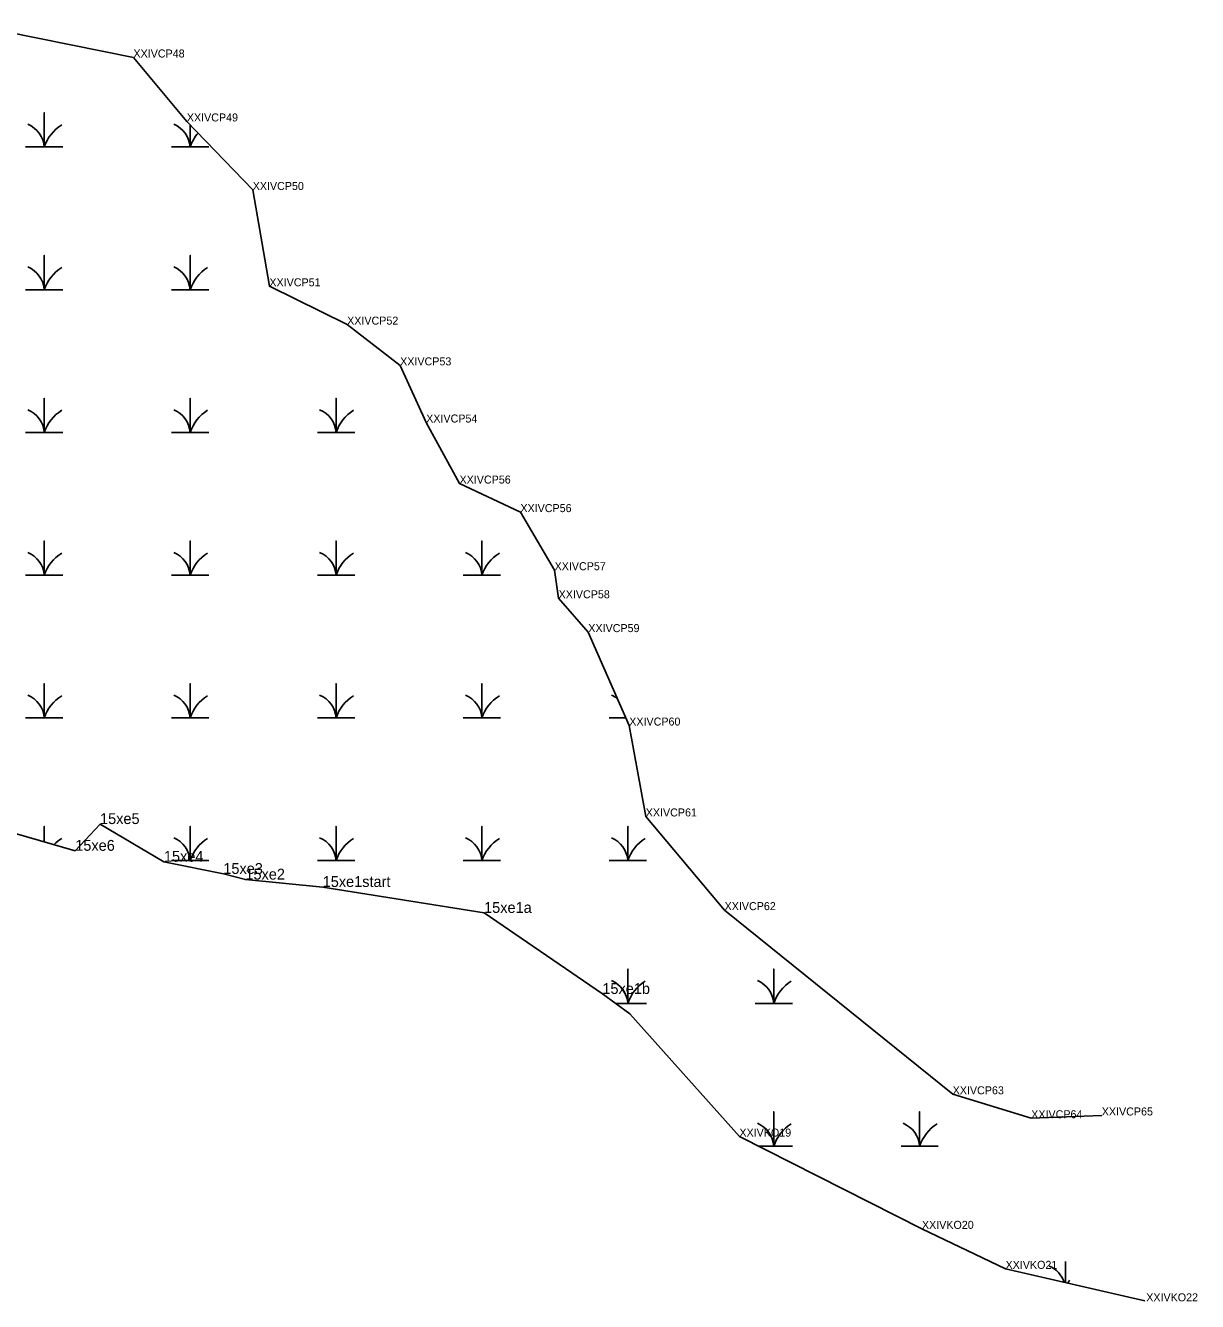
# Model space of a CAD drawing. Extents: x 2072529 to 2268796, y 436423 to 470406.
# Drawn here: x 2267703 to 2268243, y 443449 to 444038 of the extents above; entities that cross this region are included whole.
import ezdxf

# ---------------------------------------------------------------- set-up
doc = ezdxf.new("R2010")
doc.units = 0
for name, color, linetype in [('Exist Environmental Wetland Boundary', 7, 'Continuous'), ('Exist Environmental Wetland Boundary Cogo Comment', 7, 'Continuous'), ('Exist Hydro Swamp or Marsh', 7, 'Continuous'), ('Old_Level_20', 7, 'Continuous')]:
    doc.layers.add(name, color=color, linetype=linetype)

msp = doc.modelspace()

# ---------------------------------------------------------------- linework, layer by layer
at = {"layer": 'Exist Environmental Wetland Boundary'}
for points in [[(2267679.53, 444037.72), (2267752.68, 444022.97), (2267777.29, 443993.49), (2267807.65, 443961.89), (2267815.35, 443917.48), (2267851.18, 443899.82), (2267875.62, 443881.03), (2267887.62, 443854.69), (2267902.99, 443826.54), (2267931.05, 443813.38), (2267946.81, 443786.6), (2267948.66, 443773.65), (2267962.35, 443758.06), (2267981.22, 443714.97), (2267988.83, 443673.07), (2268025.18, 443629.88), (2268130.31, 443544.97), (2268166.52, 443533.93), (2268199.04, 443535.21)], [(2267839.92, 443640.54), (2267804.29, 443643.96), (2267794.12, 443646.57), (2267766.72, 443652.19), (2267737.29, 443669.57), (2267725.87, 443657.23), (2267664.69, 443674.89)], [(2267839.92, 443640.54), (2267914.33, 443628.6), (2267968.84, 443591.23), (2267981.47, 443582.12), (2268032, 443525.47), (2268116.14, 443482.93), (2268154.68, 443464.5), (2268218.84, 443449.74)]]:
    msp.add_lwpolyline(points, dxfattribs=at)
at = {"layer": 'Exist Hydro Swamp or Marsh'}
for points in [[(2267702.99, 443981.71), (2267711.59, 443981.71), (2267711.59, 443997.49), (2267711.59, 443981.71), (2267720.19, 443981.71)], [(2267770.24, 443981.71), (2267778.84, 443981.71), (2267778.84, 443991.88)], [(2267778.84, 443991.88), (2267778.84, 443981.71), (2267787.44, 443981.71)], [(2267702.99, 443915.91), (2267711.59, 443915.91), (2267711.59, 443931.69), (2267711.59, 443915.91), (2267720.19, 443915.91)], [(2267770.24, 443915.91), (2267778.84, 443915.91), (2267778.84, 443931.69), (2267778.84, 443915.91), (2267787.44, 443915.91)], [(2267702.99, 443850.11), (2267711.59, 443850.11), (2267711.59, 443865.89), (2267711.59, 443850.11), (2267720.19, 443850.11)], [(2267770.24, 443850.11), (2267778.84, 443850.11), (2267778.84, 443865.89), (2267778.84, 443850.11), (2267787.44, 443850.11)], [(2267837.49, 443850.11), (2267846.09, 443850.11), (2267846.09, 443865.89), (2267846.09, 443850.11), (2267854.69, 443850.11)], [(2267702.99, 443784.31), (2267711.59, 443784.31), (2267711.59, 443800.09), (2267711.59, 443784.31), (2267720.19, 443784.31)], [(2267770.24, 443784.31), (2267778.84, 443784.31), (2267778.84, 443800.09), (2267778.84, 443784.31), (2267787.44, 443784.31)], [(2267837.49, 443784.31), (2267846.09, 443784.31), (2267846.09, 443800.09), (2267846.09, 443784.31), (2267854.69, 443784.31)], [(2267904.74, 443784.31), (2267913.34, 443784.31), (2267913.34, 443800.09), (2267913.34, 443784.31), (2267921.94, 443784.31)], [(2267702.99, 443718.51), (2267711.59, 443718.51), (2267711.59, 443734.29), (2267711.59, 443718.51), (2267720.19, 443718.51)], [(2267770.24, 443718.51), (2267778.84, 443718.51), (2267778.84, 443734.29), (2267778.84, 443718.51), (2267787.44, 443718.51)], [(2267837.49, 443718.51), (2267846.09, 443718.51), (2267846.09, 443734.29), (2267846.09, 443718.51), (2267854.69, 443718.51)], [(2267904.74, 443718.51), (2267913.34, 443718.51), (2267913.34, 443734.29), (2267913.34, 443718.51), (2267921.94, 443718.51)], [(2267971.99, 443718.51), (2267979.68, 443718.51)], [(2267711.59, 443661.35), (2267711.59, 443668.49), (2267711.59, 443661.35)], [(2267770.24, 443652.71), (2267778.84, 443652.71), (2267778.84, 443668.49), (2267778.84, 443652.71), (2267787.44, 443652.71)], [(2267837.49, 443652.71), (2267846.09, 443652.71), (2267846.09, 443668.49), (2267846.09, 443652.71), (2267854.69, 443652.71)], [(2267904.74, 443652.71), (2267913.34, 443652.71), (2267913.34, 443668.49), (2267913.34, 443652.71), (2267921.94, 443652.71)], [(2267971.99, 443652.71), (2267980.59, 443652.71), (2267980.59, 443668.49), (2267980.59, 443652.71), (2267989.19, 443652.71)], [(2267974.83, 443586.91), (2267980.59, 443586.91), (2267980.59, 443602.69), (2267980.59, 443586.91), (2267989.19, 443586.91)], [(2268039.24, 443586.91), (2268047.84, 443586.91), (2268047.84, 443602.69), (2268047.84, 443586.91), (2268056.44, 443586.91)], [(2268040.63, 443521.11), (2268047.84, 443521.11), (2268047.84, 443536.89), (2268047.84, 443521.11), (2268056.44, 443521.11)], [(2268106.49, 443521.11), (2268115.09, 443521.11), (2268115.09, 443536.89), (2268115.09, 443521.11), (2268123.69, 443521.11)], [(2268182.34, 443458.13), (2268182.34, 443467.83)], [(2268182.34, 443467.83), (2268182.34, 443458.13)]]:
    msp.add_lwpolyline(points, dxfattribs=at)
for centre, radius, start, end in [((2267699.32, 443980.82), 12.3, 4.14034, 67.53497), ((2267729.83, 443975.65), 19.22, 122.12745, 161.62219), ((2267766.57, 443980.82), 12.3, 4.14034, 67.53497), ((2267797.08, 443975.65), 19.22, 139.55434, 161.62219), ((2267699.32, 443915.02), 12.3, 4.14034, 67.53497), ((2267729.83, 443909.85), 19.22, 122.12745, 161.62219), ((2267766.57, 443915.02), 12.3, 4.14034, 67.53497), ((2267797.08, 443909.85), 19.22, 122.12745, 161.62219), ((2267699.32, 443849.22), 12.3, 4.14034, 67.53497), ((2267729.83, 443844.05), 19.22, 122.12745, 161.62219), ((2267766.57, 443849.22), 12.3, 4.14034, 67.53497), ((2267797.08, 443844.05), 19.22, 122.12745, 161.62219), ((2267833.82, 443849.22), 12.3, 4.14034, 67.53497), ((2267864.33, 443844.05), 19.22, 122.12745, 161.62219), ((2267699.32, 443783.42), 12.3, 4.14034, 67.53497), ((2267729.83, 443778.25), 19.22, 122.12745, 161.62219), ((2267766.57, 443783.42), 12.3, 4.14034, 67.53497), ((2267797.08, 443778.25), 19.22, 122.12745, 161.62219), ((2267833.82, 443783.42), 12.3, 4.14034, 67.53497), ((2267864.33, 443778.25), 19.22, 122.12745, 161.62219), ((2267901.07, 443783.42), 12.3, 4.14034, 67.53497), ((2267931.58, 443778.25), 19.22, 122.12745, 161.62219), ((2267699.32, 443717.62), 12.3, 4.14034, 67.53497), ((2267729.83, 443712.45), 19.22, 122.12745, 161.62219), ((2267766.57, 443717.62), 12.3, 4.14034, 67.53497), ((2267797.08, 443712.45), 19.22, 122.12745, 161.62219), ((2267833.82, 443717.62), 12.3, 4.14034, 67.53497), ((2267864.33, 443712.45), 19.22, 122.12745, 161.62219), ((2267901.07, 443717.62), 12.3, 4.14034, 67.53497), ((2267931.58, 443712.45), 19.22, 122.12745, 161.62219), ((2267968.32, 443717.62), 12.3, 52.67227, 67.53497), ((2267729.83, 443646.65), 19.22, 122.12745, 135.73185), ((2267766.57, 443651.82), 12.3, 4.14034, 67.53497), ((2267797.08, 443646.65), 19.22, 122.12745, 161.62219), ((2267833.82, 443651.82), 12.3, 4.14034, 67.53497), ((2267864.33, 443646.65), 19.22, 122.12745, 161.62219), ((2267901.07, 443651.82), 12.3, 4.14034, 67.53497), ((2267931.58, 443646.65), 19.22, 122.12745, 161.62219), ((2267968.32, 443651.82), 12.3, 4.14034, 67.53497), ((2267998.83, 443646.65), 19.22, 122.12745, 161.62219), ((2267968.32, 443586.02), 12.3, 4.14034, 67.53497), ((2267998.83, 443580.85), 19.22, 122.12745, 161.62219), ((2268035.57, 443586.02), 12.3, 4.14034, 67.53497), ((2268066.08, 443580.85), 19.22, 122.12745, 161.62219), ((2268035.57, 443520.22), 12.3, 4.14034, 67.53497), ((2268066.08, 443515.05), 19.22, 122.12745, 161.62219), ((2268102.82, 443520.22), 12.3, 4.14034, 67.53497), ((2268133.33, 443515.05), 19.22, 122.12745, 161.62219), ((2268170.07, 443454.42), 12.3, 18.25194, 67.53497), ((2268200.58, 443449.25), 19.22, 148.55049, 153.28092)]:
    msp.add_arc(centre, radius, start, end, dxfattribs=at)
at = {"layer": 'Old_Level_20'}
for p, q in [((2267737.29, 443669.57), (2267737.29, 443669.57)), ((2267725.87, 443657.23), (2267725.87, 443657.23)), ((2267766.72, 443652.19), (2267766.72, 443652.19)), ((2267794.12, 443646.57), (2267794.12, 443646.57)), ((2267804.29, 443643.96), (2267804.29, 443643.96)), ((2267839.92, 443640.54), (2267839.92, 443640.54)), ((2267914.33, 443628.6), (2267914.33, 443628.6)), ((2267968.84, 443591.23), (2267968.84, 443591.23))]:
    msp.add_line(p, q, dxfattribs=at)

# ---------------------------------------------------------------- texts
at = {"layer": 'Exist Environmental Wetland Boundary Cogo Comment'}
for s, height, p in [('XXIVCP48 ', 3.691, (2267752.68, 444022.97)), ('XXIVCP49 ', 3.691, (2267777.29, 443993.49)), ('XXIVCP50 ', 3.691, (2267807.65, 443961.89)), ('XXIVCP51 ', 3.691, (2267815.35, 443917.48)), ('XXIVCP52 ', 3.691, (2267851.18, 443899.82)), ('XXIVCP53 ', 3.691, (2267875.62, 443881.03)), ('XXIVCP54 ', 3.691, (2267887.62, 443854.69)), ('XXIVCP56 ', 3.691, (2267902.99, 443826.54)), ('XXIVCP56 ', 3.691, (2267931.05, 443813.38)), ('XXIVCP57 ', 3.691, (2267946.81, 443786.6)), ('XXIVCP58 ', 3.691, (2267948.66, 443773.65)), ('XXIVCP59 ', 3.691, (2267962.35, 443758.06)), ('XXIVCP60 ', 3.691, (2267981.22, 443714.97)), ('15xe5', 5, (2267737.29, 443669.57)), ('XXIVCP61 ', 3.691, (2267988.83, 443673.07)), ('15xe6', 5, (2267725.87, 443657.23)), ('15xe4', 5, (2267766.72, 443652.19)), ('15xe3', 5, (2267794.12, 443646.57)), ('15xe2', 5, (2267804.29, 443643.96)), ('15xe1start', 5, (2267839.92, 443640.54)), ('15xe1a', 5, (2267914.33, 443628.6)), ('XXIVCP62 ', 3.691, (2268025.17, 443629.88)), ('15xe1b', 5, (2267968.84, 443591.23)), ('XXIVCP63 ', 3.691, (2268130.31, 443544.97)), ('XXIVCP64 ', 3.691, (2268166.52, 443533.93)), ('XXIVCP65 ', 3.691, (2268199.04, 443535.21)), ('XXIVKO19', 3.691, (2268032, 443525.47)), ('XXIVKO20', 3.691, (2268116.14, 443482.93)), ('XXIVKO21', 3.691, (2268154.68, 443464.5)), ('XXIVKO22', 3.691, (2268219.53, 443449.51))]:
    msp.add_text(s, height=height, dxfattribs=at).set_placement(p)

doc.saveas('drawing.dxf')
